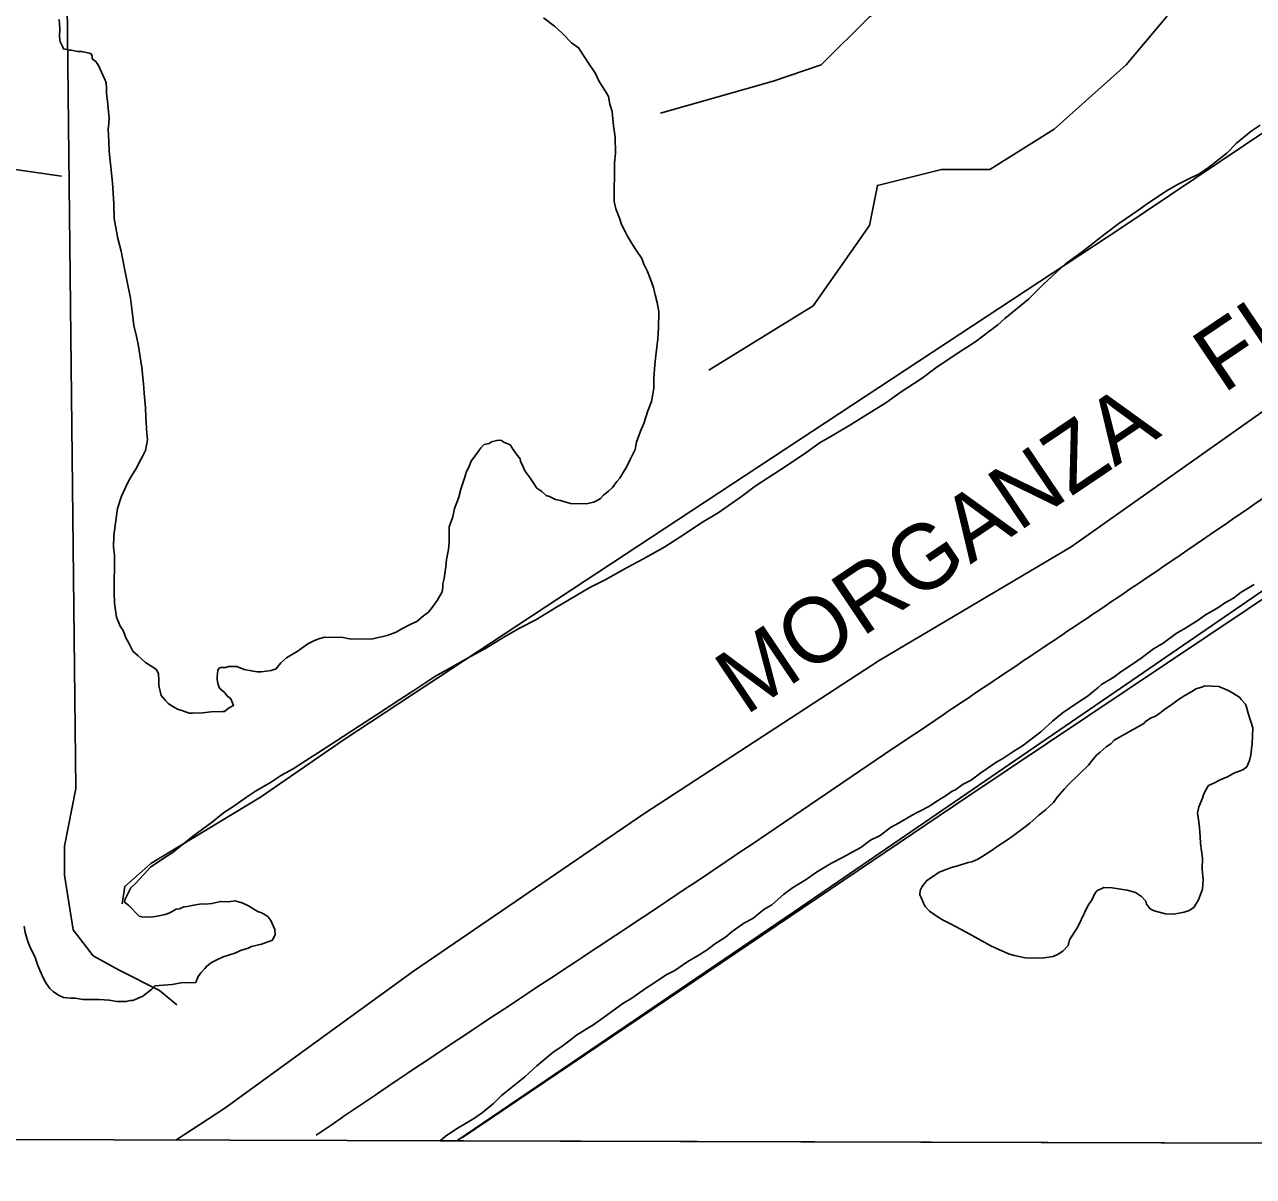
# Model space of a CAD drawing. Extents: x 3161514 to 3199414, y 831166 to 856601.
# Drawn here: x 3176675 to 3178562, y 836546 to 838314 of the extents above; entities that cross this region are included whole.
import ezdxf

# ---------------------------------------------------------------- set-up
doc = ezdxf.new("R2010")
doc.units = 0
for name, color, linetype in [('V-GRID-FRAM', 7, 'Continuous'), ('V-LEVE-IDEN', 7, 'Continuous'), ('V-LEVE-TOET', 7, 'Continuous'), ('V-ROAD-CNTR', 7, 'Continuous'), ('V-SITE-VEGE', 7, 'Continuous'), ('V-TOPO-SHOR', 7, 'Continuous')]:
    doc.layers.add(name, color=color, linetype=linetype)

msp = doc.modelspace()

# ---------------------------------------------------------------- linework, layer by layer
at = {"layer": 'V-GRID-FRAM'}
msp.add_lwpolyline([(3165761, 854820), (3197144.3, 854733.3), (3197102, 836546.1), (3165702.9, 836632.9), (3165761, 854820)], dxfattribs=at)
at = {"layer": 'V-LEVE-TOET'}
for points in [[(3182134.4, 838632), (3181835.3, 838669.5), (3181620, 838702.2), (3181419, 838738.9), (3181215.2, 838746.4), (3181018.9, 838763), (3180852.1, 838746.4), (3180663.8, 838718.4), (3180482, 838686.2), (3180269.4, 838640), (3180064.4, 838587.3), (3179849.8, 838521.6), (3179640.2, 838410.8), (3179467.7, 838313.8), (3179190.9, 838158.2), (3178769.9, 837857.1), (3178281.9, 837512.4), (3177987.2, 837338), (3177625.9, 837102.4), (3177272.4, 836861), (3176982.8, 836651), (3176907.6, 836601.9)], [(3180760.8, 838480.3), (3180711.4, 838475.9), (3180547.6, 838439), (3180336.5, 838397), (3180134.1, 838356.8), (3179937.9, 838301.5), (3179753, 838230.7), (3179530.3, 838092.6), (3179228.7, 837890), (3178834.5, 837622), (3178357.2, 837294.9), (3177857, 836952.5), (3177339.2, 836600.7)]]:
    msp.add_lwpolyline(points, dxfattribs=at)
at = {"layer": 'V-ROAD-CNTR'}
msp.add_spline([(3185247.7, 837950), (3185220.1, 837952.3), (3184919.5, 838004.8), (3184339.6, 838108.5), (3183779, 838207.2), (3183367, 838284.1), (3182794.1, 838383.3), (3182428.7, 838447.8), (3182275.5, 838472.5), (3181998.8, 838523), (3181803.1, 838555.1), (3181641.5, 838586.6), (3181550.7, 838598.2), (3181445.6, 838611.4), (3181325.6, 838620), (3181174.8, 838631.9), (3181016.7, 838639.1), (3180880.4, 838632.5), (3180707.8, 838613), (3180579.6, 838596.6), (3180431.4, 838569.9), (3180332.4, 838547.3), (3180171.1, 838506.1), (3180026.7, 838458.9), (3179877.5, 838403.8), (3179654.2, 838294.6), (3179462.8, 838196.9), (3179346.3, 838121.9), (3179173.3, 838003.7), (3178965.2, 837857.6), (3178757.9, 837712.7), (3178391.8, 837460.5), (3178085.3, 837254.5), (3177675.2, 836977.6), (3177220.5, 836675.6), (3177123, 836609.3)], degree=3, dxfattribs=at)
at = {"layer": 'V-SITE-VEGE'}
for p, q in [((3178542.9, 837442.6), (3178562.8, 837454.5)), ((3178530.9, 837433.4), (3178542.9, 837442.6)), ((3178488, 837407.8), (3178506.9, 837418.7)), ((3178506.9, 837418.7), (3178518.9, 837427)), ((3178518.9, 837427), (3178530.9, 837433.4)), ((3178456.1, 837386.7), (3178477, 837399.5)), ((3178477, 837399.5), (3178488, 837407.8)), ((3178423.2, 837364.6), (3178443.2, 837379.4)), ((3178443.2, 837379.4), (3178456.1, 837386.7)), ((3178408.2, 837355.5), (3178423.2, 837364.6)), ((3178376.2, 837332.4), (3178389.2, 837341.6)), ((3178389.2, 837341.6), (3178408.2, 837355.5)), ((3178358.2, 837320.5), (3178376.2, 837332.4)), ((3178328.3, 837301.2), (3178347.2, 837312.2)), ((3178347.2, 837312.2), (3178358.2, 837320.5)), ((3178306.2, 837282.6), (3178323.3, 837296.6)), ((3178323.3, 837296.6), (3178328.3, 837301.2)), ((3178456.4, 837284.3), (3178446.5, 837277.9)), ((3178468.3, 837290.6), (3178456.4, 837284.3)), ((3178473.4, 837294.3), (3178468.3, 837290.6)), ((3178482.2, 837296.9), (3178473.4, 837294.3)), ((3178487.1, 837298.7), (3178482.2, 837296.9)), ((3178508.5, 837297.8), (3178487.1, 837298.7)), ((3178521.9, 837292.4), (3178508.5, 837297.8)), ((3178529.5, 837288.3), (3178521.9, 837292.4)), ((3178540.9, 837281), (3178529.5, 837288.3)), ((3178268.3, 837256.9), (3178292.2, 837273.5)), ((3178292.2, 837273.5), (3178306.2, 837282.6)), ((3178434.4, 837268.6), (3178425.5, 837263.1)), ((3178446.5, 837277.9), (3178434.4, 837268.6)), ((3178542.7, 837278), (3178540.9, 837281)), ((3178549.3, 837271), (3178542.7, 837278)), ((3178551, 837266), (3178549.3, 837271)), ((3178554.4, 837253.3), (3178551, 837266)), ((3178253.2, 837244.8), (3178268.3, 837256.9)), ((3178403.5, 837249.4), (3178395.5, 837243.9)), ((3178410.5, 837252.1), (3178403.5, 837249.4)), ((3178417.4, 837256.6), (3178410.5, 837252.1)), ((3178425.5, 837263.1), (3178417.4, 837256.6)), ((3178557.9, 837244.4), (3178554.4, 837253.3)), ((3178207, 837206.8), (3178235.1, 837228.1)), ((3178235.1, 837228.1), (3178253.2, 837244.8)), ((3178393.5, 837241), (3178347.8, 837215.6)), ((3178395.5, 837243.9), (3178393.5, 837241)), ((3178560.5, 837234.6), (3178557.9, 837244.4)), ((3178559.5, 837210.3), (3178560.5, 837234.6)), ((3178342.7, 837210), (3178335.7, 837205.4)), ((3178347.8, 837215.6), (3178342.7, 837210)), ((3178557.9, 837192.8), (3178559.5, 837210.3)), ((3178177.1, 837187.5), (3178194, 837198.5)), ((3178194, 837198.5), (3178207, 837206.8)), ((3178320.6, 837192.4), (3178313.5, 837183.9)), ((3178326.6, 837197), (3178320.6, 837192.4)), ((3178335.7, 837205.4), (3178326.6, 837197)), ((3178555.6, 837184.2), (3178557.9, 837192.8)), ((3178143.2, 837165.5), (3178153.1, 837171.9)), ((3178153.1, 837171.9), (3178166.1, 837181.1)), ((3178166.1, 837181.1), (3178177.1, 837187.5)), ((3178308.4, 837177.3), (3178295.2, 837164.2)), ((3178313.5, 837183.9), (3178308.4, 837177.3)), ((3178545.3, 837170), (3178551.3, 837174.6)), ((3178551.3, 837174.6), (3178555.6, 837184.2)), ((3178116.2, 837148.1), (3178128.2, 837154.4)), ((3178128.2, 837154.4), (3178143.2, 837165.5)), ((3178292.2, 837161.4), (3178279, 837148.3)), ((3178295.2, 837164.2), (3178292.2, 837161.4)), ((3178500.8, 837149.4), (3178510.7, 837154.8)), ((3178510.7, 837154.8), (3178521.6, 837159.3)), ((3178521.6, 837159.3), (3178531.5, 837164.7)), ((3178531.5, 837164.7), (3178545.3, 837170)), ((3178088.3, 837129.7), (3178099.3, 837137.1)), ((3178099.3, 837137.1), (3178103.2, 837138.9)), ((3178103.2, 837138.9), (3178116.2, 837148.1)), ((3178271.9, 837140.8), (3178260.8, 837128.6)), ((3178279, 837148.3), (3178271.9, 837140.8)), ((3178483.4, 837126.7), (3178485.6, 837133.4)), ((3178485.6, 837133.4), (3178489.7, 837141)), ((3178489.7, 837141), (3178492.8, 837145.8)), ((3178492.8, 837145.8), (3178500.8, 837149.4)), ((3178048.5, 837106), (3178064.4, 837114.1)), ((3178064.4, 837114.1), (3178072.4, 837119.7)), ((3178072.4, 837119.7), (3178082.3, 837126.1)), ((3178082.3, 837126.1), (3178088.3, 837129.7)), ((3178254.6, 837120.1), (3178242.5, 837108.9)), ((3178260.8, 837128.6), (3178254.6, 837120.1)), ((3178478, 837113.3), (3178483.4, 837126.7)), ((3178017.7, 837088.7), (3178036.6, 837099.7)), ((3178036.6, 837099.7), (3178048.5, 837106)), ((3178232.5, 837100.5), (3178218.4, 837088.4)), ((3178242.5, 837108.9), (3178232.5, 837100.5)), ((3178475.7, 837103.7), (3178478, 837113.3)), ((3178478, 837090), (3178475.7, 837103.7)), ((3177988.7, 837069.4), (3178004.8, 837081.4)), ((3178004.8, 837081.4), (3178017.7, 837088.7)), ((3178209.3, 837081), (3178195.3, 837070.8)), ((3178218.4, 837088.4), (3178209.3, 837081)), ((3178478.7, 837081.2), (3178478, 837090)), ((3178480.1, 837067.5), (3178478.7, 837081.2)), ((3177958.8, 837051.1), (3177973.9, 837062.2)), ((3177973.9, 837062.2), (3177988.7, 837069.4)), ((3178184.3, 837062.5), (3178168.4, 837052.4)), ((3178195.3, 837070.8), (3178184.3, 837062.5)), ((3178480.6, 837056.8), (3178480.1, 837067.5)), ((3177931, 837035.7), (3177945.9, 837043.9)), ((3177945.9, 837043.9), (3177958.8, 837051.1)), ((3178160.4, 837046.9), (3178146.4, 837037.7)), ((3178168.4, 837052.4), (3178160.4, 837046.9)), ((3178483.7, 837034.3), (3178480.6, 837056.8)), ((3177891.2, 837012.9), (3177914.1, 837026.6)), ((3177914.1, 837026.6), (3177931, 837035.7)), ((3178098.1, 837020.2), (3178079.3, 837013.1)), ((3178107.9, 837022.7), (3178098.1, 837020.2)), ((3178123.6, 837027.9), (3178107.9, 837022.7)), ((3178129.5, 837028.7), (3178123.6, 837027.9)), ((3178138.4, 837033.2), (3178129.5, 837028.7)), ((3178146.4, 837037.7), (3178138.4, 837033.2)), ((3178483, 837017.8), (3178483.7, 837034.3)), ((3177854.3, 836989.1), (3177875.3, 837001.9)), ((3177875.3, 837001.9), (3177891.2, 837012.9)), ((3178067.3, 837004.8), (3178060.3, 837000.2)), ((3178079.3, 837013.1), (3178067.3, 837004.8)), ((3178484.3, 837001.2), (3178483, 837017.8)), ((3178483.7, 836986.7), (3178484.3, 837001.2)), ((3177840.3, 836978.9), (3177854.3, 836989.1)), ((3178050, 836985.1), (3178049.8, 836978.3)), ((3178053.2, 836990.8), (3178050, 836985.1)), ((3178060.3, 837000.2), (3178053.2, 836990.8)), ((3178318.2, 836980.5), (3178321.3, 836984.3)), ((3178321.3, 836984.3), (3178332.2, 836989.7)), ((3178332.2, 836989.7), (3178344.8, 836989.2)), ((3178344.8, 836989.2), (3178368, 836985.3)), ((3178368, 836985.3), (3178380.5, 836981.9)), ((3178380.5, 836981.9), (3178390, 836975.7)), ((3178477.3, 836970.4), (3178483.7, 836986.7)), ((3177810.3, 836955.8), (3177822.2, 836963.1)), ((3177822.2, 836963.1), (3177840.3, 836978.9)), ((3178049.8, 836978.3), (3178051.6, 836974.3)), ((3178051.6, 836974.3), (3178055.1, 836965.4)), ((3178055.1, 836965.4), (3178057.8, 836960.5)), ((3178307.7, 836961.4), (3178313.9, 836970.9)), ((3178313.9, 836970.9), (3178318.2, 836980.5)), ((3178390, 836975.7), (3178396.5, 836968.7)), ((3178396.5, 836968.7), (3178397.3, 836963.8)), ((3178397.3, 836963.8), (3178402.9, 836956.8)), ((3178470, 836959), (3178477.3, 836970.4)), ((3177793.2, 836941.9), (3177810.3, 836955.8)), ((3178057.8, 836960.5), (3178064.4, 836953.4)), ((3178064.4, 836953.4), (3178077.6, 836944.1)), ((3178291.9, 836929), (3178307.7, 836961.4)), ((3178402.9, 836956.8), (3178409.5, 836953.6)), ((3178409.5, 836953.6), (3178426.9, 836949)), ((3178426.9, 836949), (3178439.5, 836948.5)), ((3178439.5, 836948.5), (3178455.2, 836951.8)), ((3178455.2, 836951.8), (3178463, 836954.4)), ((3178463, 836954.4), (3178470, 836959)), ((3177761.3, 836921.7), (3177779.3, 836934.6)), ((3177779.3, 836934.6), (3177793.2, 836941.9)), ((3178077.6, 836944.1), (3178084.3, 836940)), ((3178084.3, 836940), (3178096.6, 836933.7)), ((3178096.6, 836933.7), (3178104.3, 836929.5)), ((3178104.3, 836929.5), (3178120.5, 836921.1)), ((3178279.5, 836909.1), (3178291.9, 836929)), ((3177734.3, 836902.4), (3177751.2, 836913.4)), ((3177751.2, 836913.4), (3177761.3, 836921.7)), ((3178120.5, 836921.1), (3178158.5, 836900.2)), ((3178277.2, 836900.4), (3178279.5, 836909.1)), ((3177709.3, 836884.9), (3177723.3, 836894)), ((3177723.3, 836894), (3177734.3, 836902.4)), ((3178158.5, 836900.2), (3178171.9, 836893.8)), ((3178171.9, 836893.8), (3178187.2, 836887.4)), ((3178262.1, 836887.4), (3178269.1, 836892)), ((3178269.1, 836892), (3178277.2, 836900.4)), ((3177673.4, 836862), (3177693.4, 836875.8)), ((3177693.4, 836875.8), (3177709.3, 836884.9)), ((3178187.2, 836887.4), (3178194.9, 836885.1)), ((3178194.9, 836885.1), (3178211.3, 836881.6)), ((3178211.3, 836881.6), (3178224.9, 836881)), ((3178224.9, 836881), (3178240.5, 836881.4)), ((3178240.5, 836881.4), (3178254.2, 836883.8)), ((3178254.2, 836883.8), (3178262.1, 836887.4)), ((3177641.5, 836842.8), (3177660.5, 836855.7)), ((3177660.5, 836855.7), (3177673.4, 836862)), ((3177607.6, 836819.8), (3177628.6, 836834.5)), ((3177628.6, 836834.5), (3177641.5, 836842.8)), ((3177593.7, 836811.6), (3177607.6, 836819.8)), ((3177563.6, 836789.4), (3177574.7, 836797.7)), ((3177574.7, 836797.7), (3177593.7, 836811.6)), ((3177537.7, 836772), (3177547.6, 836778.4)), ((3177547.6, 836778.4), (3177563.6, 836789.4)), ((3177512.7, 836755.4), (3177522.7, 836762.8)), ((3177522.7, 836762.8), (3177537.7, 836772)), ((3177461.6, 836715.6), (3177486.7, 836737)), ((3177486.7, 836737), (3177498.7, 836744.3)), ((3177498.7, 836744.3), (3177512.7, 836755.4)), ((3177443.4, 836698.8), (3177461.6, 836715.6)), ((3177407.3, 836670.1), (3177443.4, 836698.8)), ((3177395.2, 836657.9), (3177407.3, 836670.1)), ((3177366.1, 836635.7), (3177378.1, 836644)), ((3177378.1, 836644), (3177395.2, 836657.9)), ((3177338.2, 836619.3), (3177366.1, 836635.7)), ((3177313.5, 836600.8), (3177321.2, 836607.3)), ((3177321.2, 836607.3), (3177338.2, 836619.3)), ((3179998.7, 836593.4), (3177313.5, 836600.8))]:
    msp.add_line(p, q, dxfattribs=at)
for points in [[(3176728.8, 838321.5), (3176729.4, 838307.8), (3176729.2, 838295), (3176730, 838287.4), (3176734.1, 838278.8), (3176735, 838276.2), (3176740.1, 838275.3), (3176744.3, 838274.4), (3176746.9, 838274.4), (3176757.1, 838272.5), (3176763, 838272.4), (3176774.9, 838269.7), (3176777.5, 838268.8), (3176779.1, 838265.4), (3176779.1, 838261.1), (3176785, 838256.8), (3176789.1, 838250.8), (3176793.3, 838240.5), (3176795.8, 838236.2), (3176799.1, 838228.5), (3176800.7, 838224.2), (3176801.4, 838215.7), (3176801.3, 838208)], [(3177557.4, 838226.5), (3177551.6, 838238.5), (3177539.9, 838255.8), (3177536.6, 838261.8), (3177525.7, 838278.1), (3177514.8, 838285.9), (3177500.5, 838300.6), (3177488.7, 838311), (3177471.8, 838324)], [(3176801.3, 838208), (3176802.9, 838196), (3176803.6, 838185), (3176805.1, 838170.4), (3176805, 838161.9), (3176804, 838153.4), (3176804.6, 838134.7), (3176805.2, 838119.3), (3176810.5, 838070.7), (3176812.6, 838039.1), (3176813.2, 838016.1), (3176818.7, 837985.3), (3176823.6, 837965.7), (3176829.1, 837939.2), (3176832.3, 837921.3), (3176837.9, 837893.9), (3176840.2, 837877.7), (3176843.3, 837852.1), (3176847.3, 837835), (3176849.7, 837823), (3176855.2, 837787.2), (3176858.2, 837762.4), (3176858.9, 837747.9), (3176861.1, 837725.7), (3176861.8, 837711.2), (3176863.2, 837686.5), (3176863.9, 837676.3), (3176861.1, 837660.1), (3176856.7, 837650.8), (3176851.5, 837641.5), (3176847.9, 837633.9), (3176839.2, 837620.4), (3176834, 837611.1), (3176824.3, 837589.9), (3176818.1, 837571.2), (3176814.3, 837544.9), (3176812.4, 837529.6), (3176812.2, 837511.7), (3176813.7, 837499.7), (3176812.9, 837441.8), (3176813.5, 837425.6), (3176816.7, 837404.2), (3176822.4, 837390.5), (3176826.6, 837383.6), (3176830.7, 837372.5), (3176834.9, 837365.6), (3176841.5, 837351.9), (3176849.9, 837345), (3176860.9, 837334.6), (3176866.8, 837331.1), (3176877.8, 837324.1), (3176881.1, 837317.3), (3176881.8, 837307), (3176881.7, 837299.4), (3176884.9, 837284), (3176891.6, 837276.2), (3176895.8, 837271.9), (3176901.7, 837268.4), (3176910.2, 837263.2), (3176918.6, 837260.5), (3176928, 837257), (3176933.1, 837256.9), (3176948.4, 837257.6), (3176962.1, 837259.1), (3176979.1, 837259.7), (3176982.5, 837259.6), (3176988.6, 837264.7), (3176996.3, 837268.8), (3176992.2, 837279.1), (3176986.3, 837283.5), (3176982.1, 837288.6), (3176974.5, 837295.5), (3176972, 837302.4), (3176971.3, 837308.4), (3176971.3, 837312.6), (3176972.3, 837322.8), (3176974.1, 837326.2), (3176976.6, 837327), (3176984.3, 837326.9), (3176988.6, 837328.6), (3177001.4, 837328.4), (3177012.4, 837324), (3177023.4, 837322.1), (3177032.8, 837320.3), (3177038.8, 837320.2), (3177054.1, 837322.6), (3177061.8, 837325), (3177064.4, 837328.4), (3177068.8, 837334.3), (3177077.4, 837341.8), (3177082.6, 837345.2), (3177093.7, 837351.8), (3177097.2, 837354.4), (3177108.4, 837361.9), (3177110.1, 837363.6), (3177120.4, 837368.5), (3177127.2, 837371), (3177135.8, 837373.4), (3177164.7, 837373), (3177174.1, 837371.2), (3177207.3, 837370.7)], [(3177207.3, 837370.7), (3177232.1, 837376.4), (3177245.8, 837381.3), (3177254.4, 837386.3), (3177267.3, 837392.9), (3177277.6, 837397.9), (3177287.9, 837406.3), (3177295.7, 837412.1), (3177302.6, 837421.4), (3177308.7, 837429.8), (3177316.5, 837443.4), (3177317.5, 837450.2), (3177317.6, 837455.3), (3177319.4, 837463.8), (3177322.2, 837481.6), (3177323.2, 837492.7), (3177326, 837508), (3177327, 837519.1), (3177327.3, 837542.9), (3177332.6, 837558.2), (3177335.3, 837570.9), (3177341.5, 837587), (3177345.1, 837600.6), (3177350.5, 837617.6), (3177354, 837627.8), (3177357.5, 837634.5), (3177361.1, 837643.8), (3177372.3, 837659), (3177375.8, 837664.1), (3177381, 837669.1), (3177388.7, 837670.7), (3177392.1, 837673.2), (3177398.1, 837674.9), (3177402.4, 837675.7), (3177407.5, 837675.6), (3177410.9, 837673), (3177421, 837668.6), (3177425.2, 837661.7), (3177430.2, 837654.8), (3177436.1, 837647.1), (3177436.9, 837643.7), (3177441, 837635.1), (3177443.5, 837629.1), (3177451, 837618.7), (3177456, 837611), (3177461.9, 837602.4), (3177469.5, 837597.2), (3177476.2, 837591.1), (3177481.3, 837589.4), (3177490.6, 837585), (3177498.3, 837583.2), (3177513.5, 837578.7), (3177537.4, 837578.4), (3177549.4, 837580.8), (3177554.5, 837583.2), (3177559.7, 837586.6), (3177564, 837591.6), (3177571.7, 837597.5), (3177577.8, 837603.4), (3177584.7, 837612.6), (3177589.1, 837617.7), (3177596, 837628.7), (3177599.5, 837634.6), (3177604.8, 837646.5), (3177612.7, 837661.7), (3177614.5, 837672.7), (3177620.7, 837689.7), (3177626, 837701.5), (3177632.2, 837721.1), (3177637.6, 837735.5), (3177641.2, 837755.9), (3177641.5, 837771.2), (3177642.6, 837791.6), (3177644.5, 837806.1), (3177647.4, 837831.6), (3177648.5, 837847.8), (3177648.8, 837873.4), (3177646.5, 837887), (3177643.2, 837899), (3177640.8, 837910.1), (3177635.1, 837925.5), (3177631.8, 837934.9), (3177626, 837946.1), (3177622.7, 837954.7), (3177614.3, 837967.6), (3177608.5, 837976.2), (3177601, 837989.1), (3177597.7, 837995.1), (3177591.9, 838007.1), (3177588.6, 838016.5), (3177582.8, 838031.1), (3177580.4, 838042.2), (3177581.2, 838101), (3177582.3, 838116.3), (3177581.8, 838141), (3177579.5, 838158.1), (3177577.2, 838180.3), (3177574, 838191.4), (3177571.6, 838203.3), (3177566.6, 838211.9), (3177557.4, 838226.5)], [(3178572, 838159.3), (3178558, 838150.1), (3178535.9, 838131.5), (3178520.7, 838116.5), (3178504.6, 838103.6), (3178492.6, 838094.3), (3178477.6, 838084.2), (3178466.7, 838078.8), (3178445.9, 838068.9), (3178429, 838058.9), (3178402.1, 838041.4), (3178384.1, 838028.5), (3178355.1, 838008.3), (3178334.1, 837992.5), (3178299, 837964.7), (3178273, 837946.3), (3178238.7, 837914.6), (3178216.4, 837892.1), (3178180.2, 837862.4), (3178169.2, 837853.1), (3178134.1, 837826.3), (3178108.2, 837809.8), (3178074.2, 837786.8), (3178053.2, 837771.1), (3178019.3, 837749.1), (3177997.3, 837733.4), (3177965.4, 837713.3), (3177944.5, 837700.5), (3177915.6, 837683.1), (3177896.7, 837672.2), (3177874.7, 837656.5), (3177844.7, 837636.3), (3177825.8, 837624.4), (3177796.9, 837605.1), (3177775.8, 837589.4), (3177739.9, 837564.5), (3177716, 837549.9), (3177681, 837526.9), (3177658.1, 837512.3), (3177624.3, 837493.2), (3177600.5, 837480.5), (3177566.7, 837461.4), (3177542.9, 837449.7), (3177492.1, 837419.6), (3177460.3, 837400.4), (3177436.4, 837387.7), (3177413.6, 837375), (3177381.7, 837355.8), (3177359.9, 837344), (3177328, 837325.8), (3177305.2, 837313.1), (3177273.2, 837291.9), (3177251.3, 837278.2), (3177215.4, 837254.3), (3177189.5, 837237.8), (3177164.5, 837221.3), (3177133.6, 837201.1), (3177106.7, 837183.7), (3177087.7, 837171.8), (3177069.8, 837161.8), (3177052.9, 837150.8), (3177030, 837137.1), (3177016, 837127.9), (3176995, 837113.2), (3176981, 837104), (3176964, 837090.1), (3176933, 837067.9), (3176921.9, 837058.7), (3176901.9, 837042.9), (3176887.9, 837033.7), (3176868.9, 837020.9), (3176846.6, 836996.4), (3176838.5, 836989), (3176830.1, 836971.8), (3176828.9, 836967), (3176835.5, 836961.9), (3176851.4, 836945.7), (3176855.3, 836944.6), (3176868.8, 836944)], [(3176868.8, 836944), (3176879.6, 836945.6), (3176891.4, 836948), (3176898.3, 836950.7), (3176908.2, 836956.1), (3176913.1, 836956.9), (3176920, 836959.6), (3176924.9, 836960.3), (3176932.7, 836962), (3176946.4, 836964.4), (3176953.2, 836964.1), (3176963, 836964.7), (3176976.7, 836968), (3176988.4, 836967.6), (3176998.2, 836969.2), (3177009.7, 836965.8), (3177019.3, 836961.5), (3177028.7, 836955.3), (3177034.5, 836952.2), (3177038.3, 836951.1), (3177042.1, 836949), (3177048.7, 836944.8), (3177053.4, 836938.8), (3177059.6, 836925), (3177060.3, 836917.1), (3177056.1, 836908.6), (3177050.2, 836906.8), (3177039.3, 836902.4), (3177023.6, 836899.1), (3177018.7, 836896.4), (3177006.9, 836893), (3176999.9, 836889.4), (3176987.1, 836885), (3176980.2, 836883.3), (3176969.3, 836877.9), (3176962.4, 836874.3), (3176955.4, 836868.7), (3176952.3, 836865), (3176946.2, 836858.4), (3176942.1, 836852.7), (3176938.9, 836845.1), (3176937.8, 836843.2), (3176918.4, 836843.9), (3176901.8, 836840.7), (3176875.3, 836838.5), (3176871, 836833.4), (3176857.2, 836822.5), (3176841.8, 836815.9), (3176837.5, 836816), (3176831.5, 836814.4), (3176817.1, 836814.6), (3176805.2, 836816.4), (3176789.8, 836817.5), (3176765.1, 836817.8), (3176753.2, 836819.7), (3176746.4, 836819.8), (3176735.3, 836820.8), (3176728.6, 836823.5), (3176720.1, 836829.5), (3176714.2, 836834.7), (3176709.2, 836841.6), (3176704.2, 836851.1), (3176696, 836869.9), (3176691.9, 836881.9), (3176683.6, 836899.1), (3176680.3, 836906.8), (3176676.2, 836920.5), (3176674.6, 836929.9)]]:
    msp.add_lwpolyline(points, dxfattribs=at)
at = {"layer": 'V-TOPO-SHOR'}
msp.add_line((3175324.6, 838284.4), (3176732.1, 838080.8), dxfattribs=at)
for points in [[(3176963.7, 840548.7), (3176749.9, 839832.5), (3176710, 839668.7), (3176718.9, 839451.8), (3176741, 838345.2), (3176754.3, 837141.3), (3176736.6, 837052.7), (3176736.6, 837008.5), (3176749.9, 836924.4), (3176780.8, 836884.5), (3176820.7, 836862.4), (3176882.6, 836831.4), (3176909.2, 836809.3)], [(3176825.1, 836964.2), (3176829.5, 836990.8), (3176869.4, 837026.2), (3177037.6, 837128), (3177165.9, 837216.5), (3178356.6, 838000), (3178586.8, 838154.9), (3179025, 838460.3), (3179326, 838641.8), (3179534.1, 838765.7), (3179689, 838827.7), (3179830.6, 838876.4), (3179857.2, 838880.8), (3180047.5, 838947.2), (3180144.9, 839416.4)], [(3177651.7, 838177.7), (3177824.3, 838227), (3177898.2, 838251.7), (3177972.2, 838325.6), (3178009.1, 838350.2), (3178021.4, 838424.2), (3178033.8, 838498.1), (3178046.1, 838633.7), (3178058.4, 838683), (3178058.4, 838744.6), (3178033.8, 838769.3), (3178009.1, 838806.2), (3178021.4, 838843.2), (3178095.4, 838917.1), (3178267.9, 839003.4), (3178317.2, 839040.4), (3178378.8, 839114.3), (3178465.1, 839175.9), (3178489.8, 839200.6)], [(3177725.7, 837783.4), (3177885.9, 837881.9), (3177972.2, 838005.2), (3177984.5, 838066.8), (3178083.1, 838091.4), (3178157, 838091.4), (3178255.6, 838153.1), (3178366.5, 838251.7), (3178428.1, 838325.6), (3178514.4, 838411.9), (3178526.7, 838510.5), (3178514.4, 838572.1), (3178526.7, 838646), (3178551.4, 838683), (3178576, 838732.3), (3178625.3, 838781.6), (3178662.3, 838830.9), (3178699.3, 838843.2), (3178797.8, 838964.9)], [(3177347.4, 836605.7), (3178122, 837128), (3179047.2, 837747.7), (3179193.2, 837853.9), (3179259.6, 837853.9)]]:
    msp.add_lwpolyline(points, dxfattribs=at)

# ---------------------------------------------------------------- texts
at = {"layer": 'V-LEVE-IDEN'}
msp.add_text('MORGANZA   FLOODWAY', height=100, rotation=33.9629, dxfattribs=at).set_placement((3177782, 837252.4))

doc.saveas('drawing.dxf')
